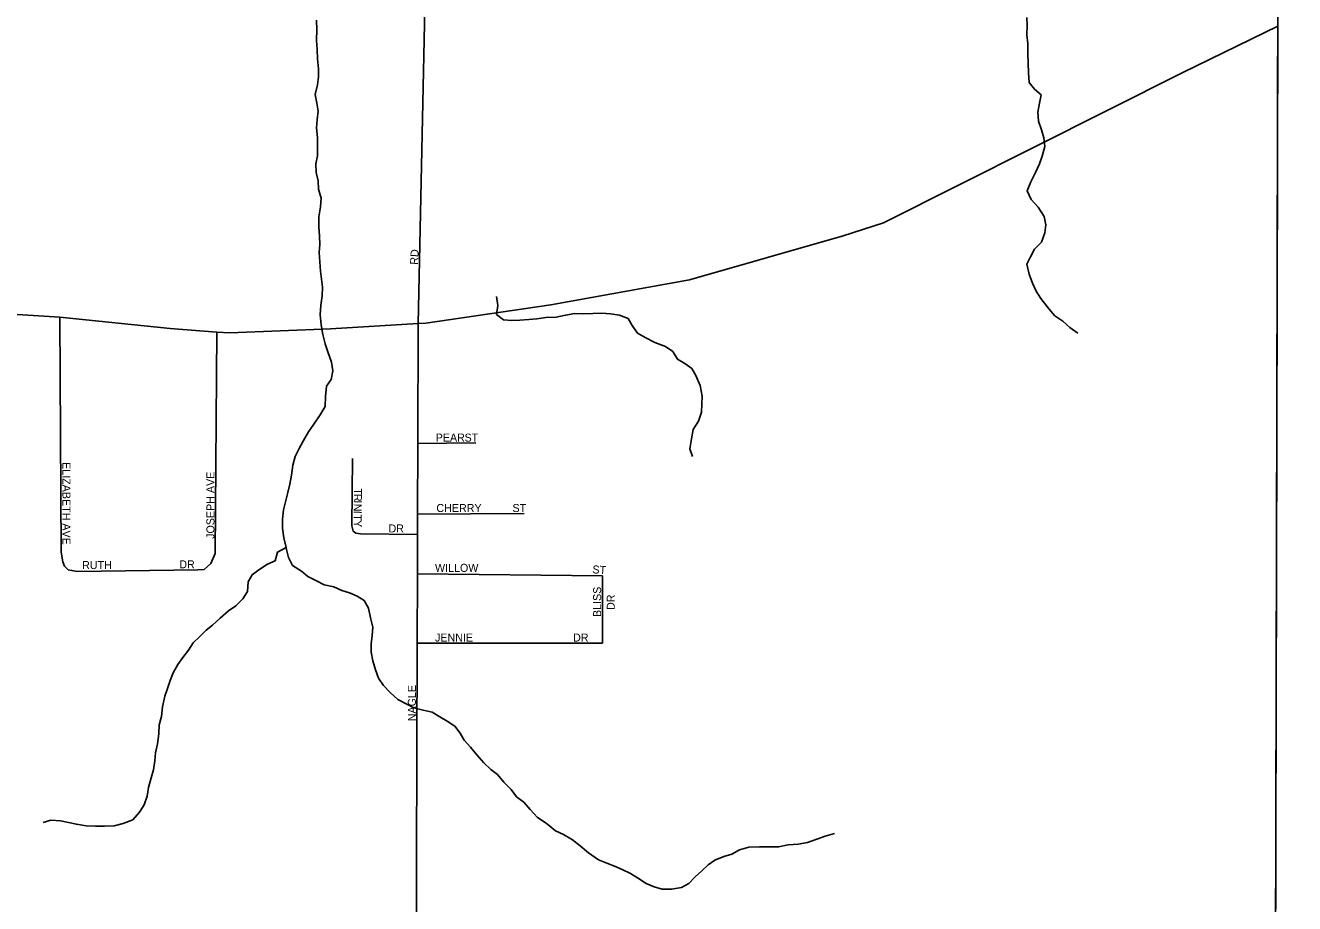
# Model space of a CAD drawing. Extents: x 1857828 to 2277390, y 930619 to 1324581.
# Drawn here: x 2106131 to 2114059, y 1254740 to 1260228 of the extents above; entities that cross this region are included whole.
import ezdxf

# ---------------------------------------------------------------- set-up
doc = ezdxf.new("R2010")
doc.units = 0
for name, color, linetype in [('GM_X_Adjacent_County', 7, 'Continuous'), ('GM_X_City_Street', 7, 'Continuous'), ('GM_X_City_Street_Text', 7, 'Continuous'), ('GM_X_Corporation', 7, 'Continuous'), ('GM_X_County', 7, 'Continuous'), ('GM_X_Minor_River', 7, 'Continuous'), ('GM_X_State_Route', 7, 'Continuous')]:
    doc.layers.add(name, color=color, linetype=linetype)

msp = doc.modelspace()

# ---------------------------------------------------------------- linework, layer by layer
at = {"layer": 'GM_X_Adjacent_County'}
msp.add_lwpolyline([(2114711.1, 1221285.7), (2113746.9, 1221286.8), (2113809.5, 1227825.9), (2113820.5, 1229023.2), (2113829.3, 1229946.4), (2113843.3, 1233474.2), (2113846.2, 1234211.5), (2113846.5, 1234297.9), (2113848.7, 1234862), (2113849.5, 1235042.4), (2113850.6, 1235339.5), (2113861.7, 1238095.7), (2113878.9, 1241104.5), (2113902.2, 1245192.6), (2113906.2, 1245908.9), (2113929.8, 1250070.4), (2113930.6, 1250409.5), (2113939.3, 1254153.1), (2113939.6, 1254280.1), (2113953.5, 1260222.9), (2113955.8, 1261185.2), (2113962.6, 1263937.9), (2113963, 1264130)], dxfattribs=at)
at = {"layer": 'GM_X_City_Street'}
for points in [[(2108584.7, 1258365.1), (2108660.3, 1261914.5)], [(2106374.6, 1256849.7), (2106364.4, 1256875.7), (2106353.9, 1256935.7), (2106345.2, 1258404.3)], [(2108571.5, 1254329.3), (2108578.2, 1256368.4), (2108579.6, 1256801.6), (2108580.4, 1257046.2), (2108580.8, 1257174.6), (2108582.2, 1257616), (2108584.7, 1258365.1)], [(2107289.6, 1256865.2), (2107317.1, 1256927.6), (2107327.6, 1258311.9)], [(2108582.2, 1257616), (2108945.5, 1257618.9)], [(2108580.4, 1257046.2), (2108223.2, 1257051.4), (2108195.2, 1257055.2), (2108179.1, 1257067.1), (2108170.8, 1257101.1), (2108173.3, 1257522.3)], [(2108580.8, 1257174.6), (2109245.5, 1257178.1)], [(2106374.6, 1256849.7), (2106398.8, 1256825.8), (2106455, 1256816.3), (2107207.8, 1256826.4), (2107247.9, 1256828.8), (2107289.6, 1256865.2)], [(2108579.6, 1256801.6), (2109735.3, 1256789)], [(2109734.8, 1256367.8), (2109735.3, 1256789)], [(2108578.2, 1256368.4), (2109734.8, 1256367.8)]]:
    msp.add_lwpolyline(points, dxfattribs=at)
at = {"layer": 'GM_X_Corporation'}
msp.add_lwpolyline([(2087103.1, 1267526.8), (2100292, 1267571.3), (2105566.3, 1267515.2), (2113972.1, 1267511.1), (2113971.4, 1267404), (2113929.8, 1250070.4), (2113906.2, 1245908.9), (2107567, 1245842.9), (2100580.4, 1245842), (2087018.7, 1245699)], close=True, dxfattribs=at)
msp.add_lwpolyline([(2116730.1, 1243190.3), (2113890.9, 1243217.2), (2113906.2, 1245908.9), (2113929.8, 1250070.4), (2113971.4, 1267404), (2121968.1, 1267337)], dxfattribs=at)
at = {"layer": 'GM_X_County'}
msp.add_lwpolyline([(2113963, 1264130), (2113962.6, 1263937.9), (2113955.8, 1261185.2), (2113953.5, 1260222.9), (2113939.6, 1254280.1), (2113939.3, 1254153.1), (2113930.6, 1250409.5), (2113929.8, 1250070.4), (2113906.2, 1245908.9), (2113902.2, 1245192.6), (2113878.9, 1241104.5), (2113861.7, 1238095.7), (2113850.6, 1235339.5), (2113849.5, 1235042.4), (2113848.7, 1234862), (2113846.5, 1234297.9), (2113846.2, 1234211.5), (2113843.3, 1233474.2), (2113829.3, 1229946.4), (2113820.5, 1229023.2), (2113809.5, 1227825.9), (2113746.9, 1221286.8), (2114711.1, 1221285.7)], dxfattribs=at)
at = {"layer": 'GM_X_Minor_River'}
for points in [[(2107949.6, 1260260.8), (2107952.1, 1260200.6), (2107948.6, 1260136.2), (2107953.2, 1260078), (2107955.7, 1260019.8), (2107962.3, 1259957.6), (2107962.7, 1259907.3), (2107955.1, 1259857), (2107941.6, 1259796.6), (2107952.1, 1259742.5)], [(2112386.5, 1260277), (2112388.9, 1260226.8), (2112387.4, 1260168.5), (2112391.9, 1260114.3), (2112392.5, 1260052), (2112395, 1259991.8), (2112397.5, 1259931.5), (2112400.1, 1259871.3), (2112434.6, 1259829.4), (2112477, 1259793.6), (2112465.5, 1259741.3), (2112455.9, 1259684.9), (2112458.4, 1259630.7), (2112479, 1259574.6), (2112493.4, 1259526.5), (2112497.9, 1259472.3), (2112482.4, 1259411.9), (2112464.8, 1259363.5), (2112441.1, 1259309), (2112411.5, 1259250.5), (2112387.9, 1259194), (2112412.5, 1259140), (2112457.1, 1259092.2), (2112493.7, 1259034.2), (2112504.2, 1258982.1), (2112498.7, 1258931.8), (2112477.1, 1258873.4), (2112435.3, 1258828.8), (2112409.6, 1258782.3), (2112385.9, 1258735.9), (2112400.5, 1258673.7), (2112421.1, 1258617.7), (2112445.6, 1258567.6), (2112474.2, 1258521.7), (2112527, 1258453.9), (2112561.4, 1258414), (2112611.9, 1258380.3), (2112654.4, 1258340.5), (2112704.9, 1258304.8)], [(2107952.1, 1259742.5), (2107960.6, 1259692.3), (2107953, 1259638), (2107949.5, 1259587.7), (2107956, 1259527.5), (2107956.5, 1259471.3), (2107955, 1259413), (2107945.4, 1259362.7), (2107947.9, 1259308.4), (2107960.4, 1259256.3), (2107960.9, 1259204.1), (2107977.4, 1259148), (2107973.9, 1259093.7), (2107964.4, 1259031.3), (2107962.9, 1258971), (2107967.4, 1258910.8), (2107969.9, 1258858.6), (2107966.3, 1258808.3), (2107970.9, 1258750.1), (2107973.4, 1258691.8), (2107979.8, 1258641.6), (2107986.3, 1258591.5), (2107984.8, 1258539.2), (2107977.2, 1258480.9), (2107971.8, 1258418.5), (2107978.3, 1258356.3), (2107988.9, 1258296.1), (2108003.5, 1258238), (2108020, 1258187.9), (2108042.6, 1258123.8), (2108051.1, 1258069.6), (2108041.6, 1258015.3), (2108011.8, 1257972.8), (2108006.4, 1257908.5), (2108002.9, 1257846.2), (2107971.3, 1257793.6), (2107931.6, 1257737), (2107899.9, 1257688.5), (2107868.3, 1257633.9), (2107840.6, 1257583.5), (2107816.9, 1257535), (2107801.3, 1257480.6), (2107793.9, 1257418.3), (2107782.3, 1257361.9), (2107770.7, 1257309.6), (2107757.1, 1257259.2), (2107743.6, 1257200.8), (2107736.1, 1257142.5), (2107736.6, 1257086.2), (2107745.1, 1257026), (2107759.7, 1256965.8)], [(2110298.5, 1257533.4), (2110282, 1257581.5), (2110291.5, 1257643.9), (2110303, 1257702.3), (2110334.7, 1257754.8), (2110354.2, 1257811.2), (2110355.8, 1257861.5), (2110359.4, 1257911.8), (2110346.8, 1257978), (2110318.1, 1258040), (2110293.6, 1258084), (2110249.2, 1258115.7), (2110204.8, 1258143.4), (2110174.2, 1258189.4), (2110129.8, 1258221.1), (2110063.3, 1258246.6), (2110006.8, 1258276.3), (2109954.4, 1258305.9), (2109921.8, 1258351.8), (2109895.4, 1258395.8), (2109841, 1258417.4), (2109786.7, 1258425), (2109732.4, 1258430.5), (2109676.2, 1258428), (2109614, 1258425.4), (2109563.8, 1258427), (2109505.7, 1258416.4), (2109445.5, 1258405.8), (2109381.3, 1258403.2), (2109325.2, 1258394.7), (2109275, 1258390.2), (2109218.8, 1258385.6), (2109168.7, 1258383.2), (2109116.4, 1258388.8), (2109074, 1258422.5), (2109081.5, 1258476.8), (2109073, 1258533)], [(2107759.7, 1256965.8), (2107705.7, 1256937.2), (2107690.2, 1256882.8), (2107642.2, 1256862.3), (2107588.3, 1256825.6), (2107548.4, 1256795.1), (2107522.7, 1256750.7), (2107519.2, 1256690.4), (2107489.5, 1256643.9), (2107445.7, 1256601.3), (2107399.8, 1256570.7), (2107348, 1256524.1), (2107300.2, 1256479.4), (2107260.3, 1256448.9), (2107218.5, 1256408.3), (2107178.7, 1256369.8), (2107149, 1256323.3), (2107115.3, 1256278.8), (2107083.5, 1256234.3), (2107053.9, 1256181.8), (2107034.2, 1256135.4), (2107018.6, 1256085), (2107001, 1256036.6), (2106987.5, 1255970.2), (2106980, 1255909.8), (2106966.4, 1255857.5), (2106964.9, 1255801.2), (2106955.4, 1255738.8), (2106943.9, 1255682.4), (2106940.3, 1255632.2), (2106930.7, 1255575.8), (2106917.1, 1255525.4), (2106899.6, 1255465), (2106892, 1255412.7), (2106872.4, 1255358.2), (2106842.7, 1255311.8), (2106801, 1255263.2), (2106741, 1255240.5), (2106684.9, 1255225.9), (2106624.7, 1255223.4), (2106568.4, 1255224.9), (2106510.2, 1255226.3), (2106449.9, 1255235.8), (2106399.6, 1255247.4), (2106349.3, 1255257), (2106289, 1255262.5), (2106241, 1255248)], [(2107759.7, 1256965.8), (2107761.8, 1256953.8), (2107774.3, 1256903.7), (2107798.8, 1256853.7), (2107855.4, 1256818), (2107895.8, 1256784.2), (2107948.3, 1256756.6), (2107996.7, 1256732.9), (2108057, 1256719.4), (2108107.4, 1256697.7), (2108155.7, 1256682.1), (2108204.1, 1256662.4), (2108246.5, 1256634.7), (2108275, 1256586.7), (2108285.6, 1256526.5), (2108300.1, 1256468.4), (2108296.6, 1256416.1), (2108291, 1256363.8), (2108291.5, 1256311.6), (2108302, 1256257.4), (2108318.6, 1256201.3), (2108337.1, 1256149.2), (2108367.6, 1256103.3), (2108410.2, 1256059.5), (2108456.7, 1256015.7), (2108509.2, 1255988), (2108557.6, 1255964.4), (2108615.9, 1255948.8), (2108672.2, 1255937.3), (2108720.7, 1255907.6), (2108765.1, 1255879.8), (2108813.5, 1255850.1), (2108846.1, 1255806.2), (2108872.5, 1255762.2), (2108911.1, 1255718.4), (2108951.7, 1255670.5), (2108994.2, 1255620.7), (2109038.8, 1255578.9), (2109079.2, 1255547.1), (2109119.8, 1255499.2), (2109164.4, 1255453.4), (2109198.9, 1255407.5), (2109243.4, 1255373.8), (2109283.9, 1255327.9), (2109330.6, 1255278.1), (2109383.1, 1255242.4), (2109441.7, 1255194.7), (2109492.1, 1255173.1), (2109548.6, 1255139.4), (2109597.1, 1255101.7), (2109647.7, 1255057.9), (2109710.3, 1255014.3), (2109762.7, 1254992.6), (2109811.1, 1254975), (2109859.4, 1254953.3), (2109909.9, 1254927.7), (2109954.3, 1254901.9), (2110008.8, 1254866.3), (2110059.2, 1254844.6), (2110107.5, 1254831), (2110167.7, 1254829.5), (2110229.9, 1254840.1), (2110275.8, 1254866.7), (2110315.6, 1254907.2), (2110355.4, 1254945.8), (2110395.2, 1254982.3), (2110437.1, 1255010.8), (2110493.1, 1255035.4), (2110543.2, 1255050), (2110591.2, 1255076.5), (2110649.2, 1255093.1), (2110717.5, 1255095.8), (2110781.7, 1255094.3), (2110835.9, 1255094.8), (2110896.1, 1255107.4), (2110958.3, 1255112), (2111016.4, 1255122.6), (2111074.4, 1255143.2), (2111126.5, 1255161.8), (2111184.5, 1255178.4)]]:
    msp.add_lwpolyline(points, dxfattribs=at)
at = {"layer": 'GM_X_State_Route'}
msp.add_lwpolyline([(2102180.9, 1259884.8), (2102899.8, 1259580), (2103779.6, 1259222.7), (2104071.5, 1259097.6), (2104727.7, 1258841.6), (2105418.1, 1258593.9), (2105580.5, 1258543.2), (2105774.3, 1258481.1), (2106012.2, 1258426.4), (2106345.2, 1258404.3), (2107034.4, 1258333.2), (2107327.6, 1258311.9), (2107407.2, 1258306.1), (2108037.5, 1258331.8), (2108584.7, 1258365.1), (2108631.8, 1258367.9), (2109413.8, 1258481.9), (2110278.7, 1258638.9), (2111239.4, 1258912.9), (2111491.2, 1258993.8), (2113361.2, 1259933.6), (2113953.5, 1260222.9)], dxfattribs=at)

# ---------------------------------------------------------------- texts
at = {"layer": 'GM_X_City_Street_Text'}
for s, rotation, p in [('RD', 86.98841, (2108583.3, 1258731.5)), ('PEAR', 0.00001, (2108693.8, 1257627.3)), ('ST', 0.00001, (2108874.2, 1257627.3)), ('ELIZABETH AVE', 270, (2106362.4, 1257499.1)), ('JOSEPH AVE', 90, (2107311.6, 1257019.5)), ('T', 269.07066, (2108183.8, 1257336)), ('N', 269.06938, (2108182.2, 1257239.3)), ('I', 269.03787, (2108182.6, 1257261.3)), ('R', 269.05244, (2108183.3, 1257300.9)), ('CHERRY', 0.00001, (2108698.2, 1257187.3)), ('ST', 0.00001, (2109173.4, 1257187.3)), ('T', 269.04333, (2108181.2, 1257173.3)), ('I', 269.08695, (2108181.5, 1257195.2)), ('Y', 274.18067, (2108180.7, 1257133.3)), ('DR', 0.00001, (2108399, 1257059.5)), ('RUTH', 0.00001, (2106485, 1256830.9)), ('DR', 0.00001, (2107092.2, 1256835.3)), ('WILLOW', 0.00001, (2108689.4, 1256813.3)), ('ST', 356.18786, (2109671.3, 1256804.5)), ('BLISS', 90, (2109727.2, 1256531.1)), ('DR', 90, (2109812.3, 1256575.1)), ('JENNIE', 0.00001, (2108689.4, 1256377.7)), ('DR', 0.00001, (2109551.8, 1256377.7)), ('NAGLE', 90, (2108570, 1255879.9))]:
    msp.add_text(s, height=50, rotation=rotation, dxfattribs=at).set_placement(p)

doc.saveas('drawing.dxf')
